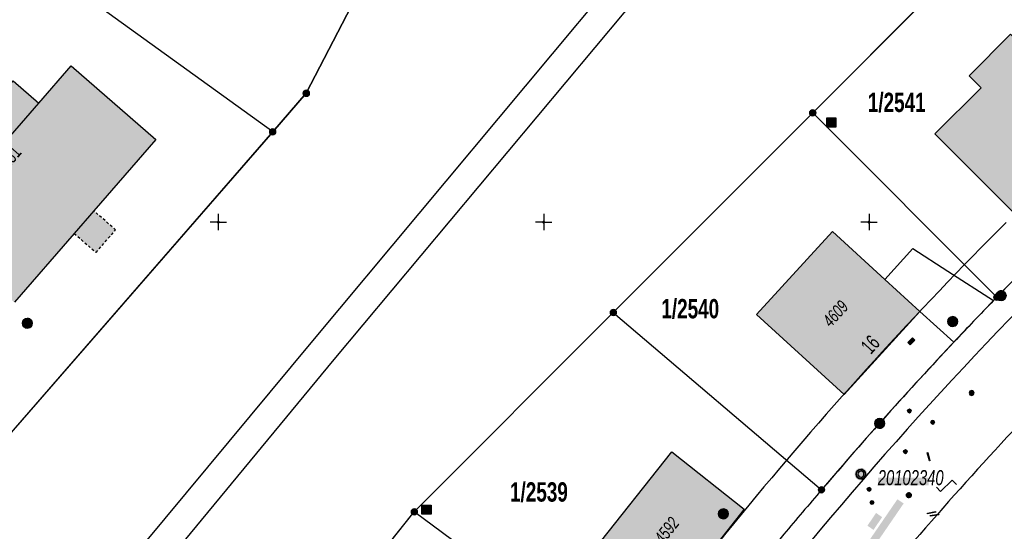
# Model space of a CAD drawing. Header units: metres. Extents: x 2695560 to 2696939, y 1260491 to 1262050.
# Tile 684 of 1005: x 2696311 to 2696386, y 1260601 to 1260640. Entities that reach past the tile are written whole.
import ezdxf

# ---------------------------------------------------------------- set-up
doc = ezdxf.new("R2010")
doc.units = ezdxf.units.M
doc.linetypes.add('AUSGEZOGEN', pattern=[0])
doc.linetypes.add('VERDECKT2_S2', pattern=[0.36, 0.2, -0.16])
for name, color, linetype in [('XR$1$AV_Flächen (EO)', 7, 'AUSGEZOGEN'), ('XR$1$AV_Gebäudeflächen (BB)', 7, 'AUSGEZOGEN'), ('XR$1$AV_Gebäudeflächen (EO)', 7, 'AUSGEZOGEN'), ('XR$1$AV_Grenzpunkte', 7, 'AUSGEZOGEN'), ('XR$1$AV_Grundstück-Nr.', 7, 'AUSGEZOGEN'), ('XR$1$AV_Haus-Nr.', 7, 'AUSGEZOGEN'), ('XR$1$AV_Koordinatennetzpunkte', 7, 'AUSGEZOGEN'), ('XR$1$AV_Lagefixpunkt-Nr.', 7, 'AUSGEZOGEN'), ('XR$1$AV_Lagefixpunkte', 7, 'AUSGEZOGEN'), ('XR$1$AV_Linien (BB)', 7, 'AUSGEZOGEN'), ('XR$1$AV_Linien (EO)', 7, 'AUSGEZOGEN'), ('XR$1$AV_Versicherung-Nr.', 7, 'AUSGEZOGEN'), ('XR$1$AW_LK_Schachtdeckel', 24, 'AUSGEZOGEN'), ('XR$1$AW_LK_Zwischenpunkt', 24, 'AUSGEZOGEN'), ('XR$1$EW_LK_Knoten', 1, 'AUSGEZOGEN'), ('XR$1$GA_LK_Absperrarmatur', 32, 'AUSGEZOGEN'), ('XR$1$GA_LK_Rohrleitungsteil', 32, 'AUSGEZOGEN'), ('XR$1$Liegenschaftsgrenzen', 7, 'AUSGEZOGEN'), ('XR$1$PFAV', 255, 'AUSGEZOGEN'), ('XR$1$PFAW', 255, 'AUSGEZOGEN'), ('XR$1$PFEW', 255, 'AUSGEZOGEN'), ('XR$1$PFGA', 255, 'AUSGEZOGEN'), ('XR$1$PFWA', 255, 'AUSGEZOGEN'), ('XR$1$PFWFM', 255, 'AUSGEZOGEN'), ('XR$1$RAEW', 8, 'AUSGEZOGEN'), ('XR$1$RP_Abstandslinie', 7, 'AUSGEZOGEN'), ('XR$1$TV_LK_KNOTEN', 92, 'AUSGEZOGEN'), ('XR$1$WA_LK_Absperrarmatur', 171, 'AUSGEZOGEN'), ('XR$1$WA_LK_Hydrant', 171, 'AUSGEZOGEN')]:
    doc.layers.add(name, color=color, linetype=linetype)
doc.styles.add('ARIAL', font='arial.ttf')

# ---------------------------------------------------------------- blocks, each defined once
blk = doc.blocks.new('COMPLEXOBJECT_65')
at = {"layer": 'XR$1$AV_Linien (BB)', "color": 7, "linetype": 'AUSGEZOGEN', "transparency": 33554687}
for centre, radius, start, end in [((6603.419, 10406.748), 304.858, 136.70873, 139.57337), ((6614.212, 10394.963), 320.722, 139.22099, 140.02068), ((6606.481, 10405.751), 307.884, 140.63484, 142.9274)]:
    blk.add_arc(centre, radius, start, end, dxfattribs=at)
blk = doc.blocks.new('COMPLEXOBJECT_180')
at = {"layer": 'XR$1$AV_Linien (BB)', "color": 7, "linetype": 'AUSGEZOGEN', "transparency": 33554687}
blk.add_lwpolyline([(6393.65, 10616.84), (6394.33, 10617.53), (6401.68, 10624.86), (6412.78, 10635.96), (6420.13, 10643.31), (6420.349, 10643.529)], dxfattribs=at)
for centre, radius, start, end in [((6604.06, 10405.916), 297.928, 134.92999, 137.16341), ((6602.63, 10407.18), 296.02, 137.15464, 139.22185), ((6595.829, 10413.897), 286.484, 139.35089, 140.54753), ((6604.593, 10405.146), 298.814, 140.31956, 142.27299), ((6603.192, 10408.249), 295.811, 142.58245, 145.10392), ((6603.377, 10406.706), 296.848, 144.88011, 145.85829), ((6636.682, 10383.471), 337.454, 145.76684, 146.16943)]:
    blk.add_arc(centre, radius, start, end, dxfattribs=at)
blk = doc.blocks.new('COMPLEXOBJECT_188')
at = {"layer": 'XR$1$AV_Linien (BB)', "color": 7, "linetype": 'AUSGEZOGEN', "transparency": 33554687}
blk.add_lwpolyline([(6281.591, 10619.165), (6281.71, 10619.3), (6290.12, 10628.95)], dxfattribs=at)
for centre, radius, start, end in [((6139.857, 10759.932), 199.327, 326.19751, 331.94771), ((6159.054, 10746.663), 175.994, 325.85503, 326.31011), ((6139.245, 10760.322), 200.055, 318.95279, 325.80186)]:
    blk.add_arc(centre, radius, start, end, dxfattribs=at)
blk = doc.blocks.new('COMPLEXOBJECT_198')
at = {"layer": 'XR$1$AV_Linien (BB)', "color": 7, "linetype": 'AUSGEZOGEN', "transparency": 33554687}
blk.add_line((6384.559, 10618.979), (6384.82, 10619.24), dxfattribs=at)
blk.add_lwpolyline([(6388.01, 10622.5), (6398.92, 10633.44), (6413.1, 10647.58), (6428.66, 10663.14)], dxfattribs=at)
blk.add_arc((6605.469, 10406.52), 306.49, 135.19546, 136.04813, dxfattribs=at)
blk = doc.blocks.new('COMPLEXOBJECT_562')
at = {"layer": 'XR$1$AV_Linien (BB)', "color": 7, "linetype": 'AUSGEZOGEN', "transparency": 33554687}
blk.add_arc((6602.948, 10407.72), 301.969, 135.01129, 150.57708, dxfattribs=at)
blk = doc.blocks.new('COMPLEXOBJECT_929')
at = {"layer": 'XR$1$AV_Flächen (EO)', "color": 7, "linetype": 'AUSGEZOGEN', "transparency": 33554687}
for p, q in [((6316.12, 10666.005), (6315.767, 10666.193)), ((6304.091, 10646.975), (6303.258, 10645.773)), ((6303.504, 10645.602), (6304.42, 10646.749)), ((6290.12, 10628.95), (6282.593, 10620.313))]:
    blk.add_line(p, q, dxfattribs=at)
blk.add_lwpolyline([(6282.593, 10620.313), (6282.819, 10620.116), (6290.273, 10628.669)], dxfattribs=at)
for centre, radius, start, end in [((6139.066, 10760.393), 200.242, 325.50019, 331.93781), ((6139.19, 10760.326), 200.501, 325.49594, 331.9381), ((6140.27, 10759.518), 198.754, 318.93365, 325.08991), ((6140.561, 10759.286), 198.682, 318.89683, 325.09691)]:
    blk.add_arc(centre, radius, start, end, dxfattribs=at)
blk = doc.blocks.new('COMPLEXOBJECT_1169')
at = {"layer": 'XR$1$Liegenschaftsgrenzen', "color": 7, "linetype": 'AUSGEZOGEN', "transparency": 33554687}
for centre, radius, start, end in [((6614.212, 10394.963), 320.722, 139.22099, 140.02068), ((6604.153, 10407.579), 304.925, 140.62277, 143.54319)]:
    blk.add_arc(centre, radius, start, end, dxfattribs=at)
blk = doc.blocks.new('COMPLEXOBJECT_1170')
at = {"layer": 'XR$1$Liegenschaftsgrenzen', "color": 7, "linetype": 'AUSGEZOGEN', "transparency": 33554687}
blk.add_line((6388.01, 10622.5), (6398.92, 10633.44), dxfattribs=at)
blk.add_arc((6605.469, 10406.52), 306.49, 135.19546, 136.04813, dxfattribs=at)
blk = doc.blocks.new('BWAV1')
at = {"layer": 'XR$1$PFAV', "transparency": 33554687}
blk.add_hatch(color=7, dxfattribs=at).paths.add_polyline_path([(0.67, 0), (0.66, 0.13), (0.62, 0.26), (0.55, 0.38), (0.46, 0.49), (0.35, 0.57), (0.23, 0.63), (0.1, 0.66), (-0.03, 0.67), (-0.17, 0.65), (-0.3, 0.6), (-0.41, 0.53), (-0.51, 0.44), (-0.59, 0.33), (-0.64, 0.2), (-0.67, 0.07), (-0.67, -0.07), (-0.64, -0.2), (-0.59, -0.33), (-0.51, -0.44), (-0.41, -0.53), (-0.3, -0.6), (-0.17, -0.65), (-0.03, -0.67), (0.1, -0.66), (0.23, -0.63), (0.35, -0.57), (0.46, -0.49), (0.55, -0.38), (0.62, -0.26), (0.66, -0.13)])
at = {"color": 7, "transparency": 33554687}
for radius, start, end in [(0.5, 91.1948, 268.8052), (0.326, 91.1948, 268.8052), (0.5, 268.8052, 91.1948), (0.326, 268.8052, 91.1948)]:
    blk.add_arc((0, 0), radius, start, end, dxfattribs=at)
at = {"layer": 'XR$1$PFAV', "transparency": 33554687}
blk.add_circle((0, 0), 0.5, dxfattribs=at)
blk = doc.blocks.new('BAV15')
at = {"layer": 'XR$1$PFAV', "transparency": 33554687}
blk.add_hatch(color=7, dxfattribs=at).paths.add_polyline_path([(0.5, 0), (0.49, 0.1), (0.46, 0.2), (0.41, 0.29), (0.34, 0.36), (0.26, 0.42), (0.17, 0.47), (0.08, 0.49), (-0.03, 0.5), (-0.13, 0.48), (-0.22, 0.45), (-0.31, 0.4), (-0.38, 0.33), (-0.44, 0.24), (-0.48, 0.15), (-0.5, 0.05), (-0.5, -0.05), (-0.48, -0.15), (-0.44, -0.24), (-0.38, -0.33), (-0.31, -0.4), (-0.22, -0.45), (-0.13, -0.48), (-0.03, -0.5), (0.08, -0.49), (0.17, -0.47), (0.26, -0.42), (0.34, -0.36), (0.41, -0.29), (0.46, -0.2), (0.49, -0.1)])
at = {"color": 7, "transparency": 33554687}
for start, end in [(90, 270), (270, 90)]:
    blk.add_arc((0, 0), 0.5, start, end, dxfattribs=at)
at = {"layer": 'XR$1$PFAV', "transparency": 33554687}
blk.add_circle((0, 0), 0.5, dxfattribs=at)
blk = doc.blocks.new('BAV2041')
at = {"color": 7, "transparency": 33554687}
for p, q in [((-0.05, 0), (-0.5, 0)), ((0, 0.5), (0, 0.05)), ((0.05, 0), (0.5, 0)), ((0, -0.05), (0, -0.5))]:
    blk.add_line(p, q, dxfattribs=at)
blk.add_circle((0, 0), 0.05, dxfattribs=at)
for start, end in [(90, 270), (270, 90)]:
    blk.add_arc((0, 0), 0.05, start, end, dxfattribs=at)
blk = doc.blocks.new('COMPLEXOBJECT_1440')
at = {"layer": 'XR$1$RP_Abstandslinie', "color": 7, "linetype": 'AUSGEZOGEN', "transparency": 33554687}
blk.add_line((6399.68, 10610.83), (6421.281, 10632.437), dxfattribs=at)
for centre, radius, start, end in [((6603.403, 10406.591), 288.473, 134.92757, 140.38472), ((6604.21, 10406.794), 288.966, 140.51768, 145.95971), ((6603.129, 10406.525), 288.222, 145.79515, 150.29558)]:
    blk.add_arc(centre, radius, start, end, dxfattribs=at)
blk = doc.blocks.new('COMPLEXOBJECT_1444')
at = {"layer": 'XR$1$RP_Abstandslinie', "color": 7, "linetype": 'AUSGEZOGEN', "transparency": 33554687}
for centre, radius, start, end in [((6603.192, 10406.793), 308.185, 134.92959, 140.39449), ((6603.852, 10407.181), 308.447, 140.52824, 145.98932)]:
    blk.add_arc(centre, radius, start, end, dxfattribs=at)
blk = doc.blocks.new('COMPLEXOBJECT_1463')
at = {"layer": 'XR$1$RP_Abstandslinie', "color": 7, "linetype": 'AUSGEZOGEN', "transparency": 33554687}
blk.add_arc((6145.458, 10746.097), 191.023, 318.93823, 332.58209, dxfattribs=at)
blk = doc.blocks.new('COMPLEXOBJECT_1464')
at = {"layer": 'XR$1$RP_Abstandslinie', "color": 7, "linetype": 'AUSGEZOGEN', "transparency": 33554687}
for p, q in [((6320.138, 10716.861), (6295.024, 10668.443)), ((6272.565, 10635.444), (6246.116, 10605.085))]:
    blk.add_line(p, q, dxfattribs=at)
blk.add_arc((6145.895, 10745.798), 167.998, 318.93802, 332.58385, dxfattribs=at)
blk = doc.blocks.new('BAW2093')
at = {"transparency": 33554687}
blk.add_lwpolyline([(-0.375, -0.5), (0, -0.5), (0, 0.5), (0.375, 0.5)], dxfattribs=at)
blk = doc.blocks.new('BAW2082')
at = {"layer": 'XR$1$PFAW', "transparency": 33554687}
blk.add_hatch(color=7, dxfattribs=at).paths.add_polyline_path([(0.51, 0), (0.5, 0.1), (0.47, 0.19), (0.42, 0.28), (0.35, 0.36), (0.27, 0.42), (0.18, 0.47), (0.08, 0.49), (-0.02, 0.5), (-0.12, 0.48), (-0.21, 0.45), (-0.3, 0.39), (-0.37, 0.32), (-0.43, 0.24), (-0.47, 0.15), (-0.49, 0.05), (-0.49, -0.05), (-0.47, -0.15), (-0.43, -0.25), (-0.37, -0.33), (-0.3, -0.4), (-0.21, -0.45), (-0.12, -0.49), (-0.02, -0.5), (0.08, -0.5), (0.18, -0.47), (0.27, -0.43), (0.35, -0.37), (0.42, -0.29), (0.47, -0.2), (0.5, -0.1)])
at = {"transparency": 33554687}
for start, end in [(91.1948, 268.8052), (268.8052, 91.1948)]:
    blk.add_arc((0.01, 0), 0.5, start, end, dxfattribs=at)
at = {"layer": 'XR$1$PFAW', "transparency": 33554687}
blk.add_circle((0.01, 0), 0.5, dxfattribs=at)
blk = doc.blocks.new('BWA2009')
at = {"true_color": 0x000000, "transparency": 33554687}
blk.add_hatch(color=18, dxfattribs=at).paths.add_polyline_path([(0.33, 0), (0.33, 0.07), (0.31, 0.13), (0.27, 0.19), (0.23, 0.24), (0.18, 0.28), (0.12, 0.31), (0.05, 0.33), (-0.02, 0.33), (-0.08, 0.32), (-0.15, 0.3), (-0.2, 0.26), (-0.25, 0.22), (-0.29, 0.16), (-0.32, 0.1), (-0.33, 0.03), (-0.33, -0.03), (-0.32, -0.1), (-0.29, -0.16), (-0.25, -0.22), (-0.2, -0.26), (-0.15, -0.3), (-0.08, -0.32), (-0.02, -0.33), (0.05, -0.33), (0.12, -0.31), (0.18, -0.28), (0.23, -0.24), (0.27, -0.19), (0.31, -0.13), (0.33, -0.07)])
at = {"layer": 'XR$1$PFWA', "transparency": 33554687}
blk.add_hatch(color=7, dxfattribs=at).paths.add_polyline_path([(0.5, 0), (0.49, 0.1), (0.46, 0.2), (0.41, 0.29), (0.34, 0.36), (0.26, 0.42), (0.17, 0.47), (0.08, 0.49), (-0.03, 0.5), (-0.13, 0.48), (-0.22, 0.45), (-0.31, 0.4), (-0.38, 0.33), (-0.44, 0.24), (-0.48, 0.15), (-0.5, 0.05), (-0.5, -0.05), (-0.48, -0.15), (-0.44, -0.24), (-0.38, -0.33), (-0.31, -0.4), (-0.22, -0.45), (-0.13, -0.48), (-0.03, -0.5), (0.08, -0.49), (0.17, -0.47), (0.26, -0.42), (0.34, -0.36), (0.41, -0.29), (0.46, -0.2), (0.49, -0.1)])
at = {"transparency": 33554687}
blk.add_circle((0, 0), 0.333, dxfattribs=at)
for start, end in [(90, 180), (180, 270), (0, 90), (270, 0)]:
    blk.add_arc((0, 0), 0.5, start, end, dxfattribs=at)
at = {"layer": 'XR$1$PFWA', "transparency": 33554687}
blk.add_circle((0, 0), 0.5, dxfattribs=at)
blk = doc.blocks.new('BWA965')
at = {"layer": 'XR$1$PFWA', "transparency": 33554687}
blk.add_hatch(color=7, dxfattribs=at).paths.add_polyline_path([(0, 0.5), (-0.05, 0.5), (-0.1, 0.49), (-0.15, 0.48), (-0.2, 0.46), (-0.24, 0.44), (-0.29, 0.41), (-0.33, 0.38), (-0.36, 0.34), (-0.4, 0.31), (-0.42, 0.26), (-0.45, 0.22), (-0.47, 0.17), (-0.48, 0.13), (-0.49, 0.08), (-0.5, 0.03), (-0.5, -0.03), (-0.49, -0.08), (-0.48, -0.13), (-0.47, -0.17), (-0.45, -0.22), (-0.42, -0.26), (-0.4, -0.31), (-0.36, -0.34), (-0.33, -0.38), (-0.29, -0.41), (-0.24, -0.44), (-0.2, -0.46), (-0.15, -0.48), (-0.1, -0.49), (-0.05, -0.5), (0, -0.5), (0.05, -0.5), (0.1, -0.49), (0.15, -0.48), (0.2, -0.46), (0.24, -0.44), (0.29, -0.41), (0.33, -0.38), (0.36, -0.34), (0.4, -0.31), (0.42, -0.26), (0.45, -0.22), (0.47, -0.17), (0.48, -0.13), (0.49, -0.08), (0.5, -0.03), (0.5, 0.03), (0.49, 0.08), (0.48, 0.13), (0.47, 0.17), (0.45, 0.22), (0.42, 0.26), (0.4, 0.31), (0.36, 0.34), (0.33, 0.38), (0.29, 0.41), (0.24, 0.44), (0.2, 0.46), (0.15, 0.48), (0.1, 0.49), (0.05, 0.5)])
at = {"transparency": 33554687}
blk.add_line((0, 0.5), (0, -0.5), dxfattribs=at)
for start, end in [(90, 270), (270, 90)]:
    blk.add_arc((0, 0), 0.5, start, end, dxfattribs=at)
blk = doc.blocks.new('BGA2013')
at = {"transparency": 33554687}
blk.add_hatch(color=36, dxfattribs=at).paths.add_polyline_path([(-0.29, -0.41), (0.35, 0.36), (0.29, 0.41), (-0.35, -0.36)])
at = {"color": 32, "transparency": 33554687}
blk.add_lwpolyline([(-0.29, -0.41), (-0.35, -0.36), (0.29, 0.41), (0.35, 0.36), (-0.29, -0.41)], close=True, dxfattribs=at)
blk = doc.blocks.new('BGA996')
at = {"layer": 'XR$1$PFGA', "transparency": 33554687}
blk.add_hatch(color=7, dxfattribs=at).paths.add_polyline_path([(-0.25, -0.5), (0.25, -0.5), (0.25, 0.5), (-0.25, 0.5)])
at = {"color": 32, "transparency": 33554687}
for p, q in [((-0.25, 0.5), (-0.25, -0.5)), ((0.25, 0.5), (0.25, -0.5))]:
    blk.add_line(p, q, dxfattribs=at)
at = {"layer": 'XR$1$PFGA', "transparency": 33554687}
blk.add_lwpolyline([(-0.25, -0.5), (0.25, -0.5), (0.25, 0.5), (-0.25, 0.5), (-0.25, -0.5)], close=True, dxfattribs=at)
blk = doc.blocks.new('BGA965')
at = {"layer": 'XR$1$PFGA', "transparency": 33554687}
blk.add_hatch(color=7, dxfattribs=at).paths.add_polyline_path([(0.5, 0), (0.49, 0.1), (0.46, 0.2), (0.41, 0.29), (0.34, 0.36), (0.26, 0.42), (0.17, 0.47), (0.08, 0.49), (-0.03, 0.5), (-0.13, 0.48), (-0.22, 0.45), (-0.31, 0.4), (-0.38, 0.33), (-0.44, 0.24), (-0.48, 0.15), (-0.5, 0.05), (-0.5, -0.05), (-0.48, -0.15), (-0.44, -0.24), (-0.38, -0.33), (-0.31, -0.4), (-0.22, -0.45), (-0.13, -0.48), (-0.03, -0.5), (0.08, -0.49), (0.17, -0.47), (0.26, -0.42), (0.34, -0.36), (0.41, -0.29), (0.46, -0.2), (0.49, -0.1)])
at = {"color": 32, "transparency": 33554687}
blk.add_line((0, 0.5), (0, -0.5), dxfattribs=at)
for start, end in [(90, 270), (270, 90)]:
    blk.add_arc((0, 0), 0.5, start, end, dxfattribs=at)
at = {"layer": 'XR$1$PFGA', "transparency": 33554687}
blk.add_circle((0, 0), 0.5, dxfattribs=at)
blk = doc.blocks.new('BEWLP2549_S')
at = {"layer": 'XR$1$PFEW', "transparency": 33554687}
blk.add_hatch(color=7, dxfattribs=at).paths.add_polyline_path([(0.5, 0), (0.49, 0.1), (0.46, 0.2), (0.41, 0.29), (0.34, 0.36), (0.26, 0.42), (0.17, 0.47), (0.08, 0.49), (-0.03, 0.5), (-0.13, 0.48), (-0.22, 0.45), (-0.31, 0.4), (-0.38, 0.33), (-0.44, 0.24), (-0.48, 0.15), (-0.5, 0.05), (-0.5, -0.05), (-0.48, -0.15), (-0.44, -0.24), (-0.38, -0.33), (-0.31, -0.4), (-0.22, -0.45), (-0.13, -0.48), (-0.03, -0.5), (0.08, -0.49), (0.17, -0.47), (0.26, -0.42), (0.34, -0.36), (0.41, -0.29), (0.46, -0.2), (0.49, -0.1)])
at = {"color": 1, "transparency": 33554687}
for p, q in [((0.35, -0.35), (-0.35, 0.35)), ((-0.35, -0.35), (0.35, 0.35))]:
    blk.add_line(p, q, dxfattribs=at)
for start, end in [(91.3809, 268.6191), (268.6191, 91.3809)]:
    blk.add_arc((0, 0), 0.5, start, end, dxfattribs=at)
at = {"layer": 'XR$1$PFEW', "transparency": 33554687}
blk.add_circle((0, 0), 0.5, dxfattribs=at)
blk = doc.blocks.new('BEW957')
at = {"layer": 'XR$1$RAEW', "transparency": 33554687}
blk.add_hatch(color=1, dxfattribs=at).paths.add_polyline_path([(-0.5, 0), (-0.5, -0.05), (-0.49, -0.1), (-0.48, -0.15), (-0.46, -0.2), (-0.44, -0.24), (-0.41, -0.29), (-0.38, -0.33), (-0.34, -0.36), (-0.31, -0.4), (-0.26, -0.42), (-0.22, -0.45), (-0.17, -0.47), (-0.13, -0.48), (-0.08, -0.49), (-0.03, -0.5), (0.03, -0.5), (0.08, -0.49), (0.13, -0.48), (0.17, -0.47), (0.22, -0.45), (0.26, -0.42), (0.31, -0.4), (0.34, -0.36), (0.38, -0.33), (0.41, -0.29), (0.44, -0.24), (0.46, -0.2), (0.48, -0.15), (0.49, -0.1), (0.5, -0.05), (0.5, 0), (0.5, 0.05), (0.49, 0.1), (0.48, 0.15), (0.46, 0.2), (0.44, 0.24), (0.41, 0.29), (0.38, 0.33), (0.34, 0.36), (0.31, 0.4), (0.26, 0.42), (0.22, 0.45), (0.17, 0.47), (0.13, 0.48), (0.08, 0.49), (0.03, 0.5), (-0.03, 0.5), (-0.08, 0.49), (-0.13, 0.48), (-0.17, 0.47), (-0.22, 0.45), (-0.26, 0.42), (-0.31, 0.4), (-0.34, 0.36), (-0.38, 0.33), (-0.41, 0.29), (-0.44, 0.24), (-0.46, 0.2), (-0.48, 0.15), (-0.49, 0.1), (-0.5, 0.05)])
at = {"color": 1, "transparency": 33554687}
for start, end in [(90, 180), (180, 270), (0, 90), (270, 0)]:
    blk.add_arc((0, 0), 0.5, start, end, dxfattribs=at)
at = {"layer": 'XR$1$RAEW', "color": 1, "transparency": 33554687}
blk.add_circle((0, 0), 0.5, dxfattribs=at)
blk = doc.blocks.new('BTV1')
at = {"layer": 'XR$1$PFWFM', "transparency": 33554687}
blk.add_hatch(color=7, dxfattribs=at).paths.add_polyline_path([(-0.5, 0.5), (-0.5, -0.5), (0.5, -0.5), (0.5, 0.5)])
at = {"color": 92, "transparency": 33554687}
for p, q in [((-0.22, 0.32), (-0.22, -0.3)), ((-0.21, -0.05), (0.23, 0.31)), ((-0.16, 0), (0.19, -0.28))]:
    blk.add_line(p, q, dxfattribs=at)
blk.add_polyline3d([(-0.5, 0.5, 0.99), (0.5, 0.5, 0.99), (0.5, -0.5, 0.99), (-0.5, -0.5, 0.99)], close=True, dxfattribs=at)

msp = doc.modelspace()

# ---------------------------------------------------------------- hatches: boundary and pattern name
at = {"transparency": 33554687}
for points in [[(2696376.643, 1260605.194), (2696376.643, 1260604.591), (2696380.55, 1260604.591), (2696380.55, 1260605.194)], [(2696375.87, 1260600.206), (2696376.347, 1260599.88), (2696378.626, 1260603.206), (2696378.149, 1260603.532)], [(2696375.842, 1260601.498), (2696376.31, 1260601.18), (2696376.976, 1260602.16), (2696376.508, 1260602.478)]]:
    msp.add_hatch(color=7, dxfattribs=at).paths.add_polyline_path(points)
at = {"layer": 'XR$1$AV_Gebäudeflächen (BB)', "true_color": 0xd2d2d2, "transparency": 33554687}
for points in [[(2696387.168, 1260625.444), (2696393.902, 1260632.178), (2696386.839, 1260639.234), (2696383.654, 1260636.049), (2696384.574, 1260635.128), (2696381.029, 1260631.583)], [(2696303.797, 1260624.307), (2696310.301, 1260618.65), (2696314.898, 1260623.936), (2696316.409, 1260625.673), (2696321.164, 1260631.14), (2696314.66, 1260636.797), (2696312.179, 1260633.944), (2696310.217, 1260635.651), (2696304.172, 1260628.7), (2696306.134, 1260626.994)], [(2696379.869, 1260617.947), (2696377.174, 1260620.412), (2696373.152, 1260624.09), (2696367.323, 1260617.717), (2696374.044, 1260611.57)], [(2696354.861, 1260599.65), (2696357.824, 1260597.303), (2696357.39, 1260596.755), (2696359.993, 1260594.694), (2696366.381, 1260602.76), (2696360.815, 1260607.168)]]:
    msp.add_hatch(color=254, dxfattribs=at).paths.add_polyline_path(points)
at = {"layer": 'XR$1$AV_Gebäudeflächen (EO)', "true_color": 0xebebeb, "transparency": 33554687}
msp.add_hatch(color=7, dxfattribs=at).paths.add_polyline_path([(2696314.898, 1260623.936), (2696316.574, 1260622.48), (2696318.084, 1260624.216), (2696316.409, 1260625.673)])

# ---------------------------------------------------------------- linework, layer by layer
at = {"layer": 'XR$1$AV_Flächen (EO)', "color": 7, "linetype": 'AUSGEZOGEN', "transparency": 33554687}
msp.add_line((2696316.409, 1260625.673), (2696314.898, 1260623.936), dxfattribs=at)
at = {"layer": 'XR$1$AV_Flächen (EO)', "color": 7, "linetype": 'VERDECKT2_S2', "transparency": 33554687}
msp.add_lwpolyline([(2696314.898, 1260623.936), (2696316.574, 1260622.48), (2696318.084, 1260624.216), (2696316.409, 1260625.673)], dxfattribs=at)
at = {"layer": 'XR$1$AV_Linien (BB)', "color": 7, "linetype": 'AUSGEZOGEN', "transparency": 33554687}
for p, q in [((2696377.174, 1260620.412), (2696379.869, 1260617.947)), ((2696379.869, 1260617.947), (2696382.49, 1260615.601))]:
    msp.add_line(p, q, dxfattribs=at)
for points in [[(2696315.207, 1260569.298), (2696326.81, 1260584.73), (2696341.03, 1260602.57), (2696356.32, 1260617.87), (2696371.64, 1260633.2), (2696385.78, 1260647.36), (2696399.92, 1260661.51), (2696413.82, 1260675.43)], [(2696330.15, 1260631.74), (2696332.73, 1260634.7), (2696351.77, 1260671.41)], [(2696368.805, 1260662.547), (2696357.725, 1260645.039), (2696333.218, 1260615.694), (2696300.921, 1260576.895), (2696300.853, 1260576.799)], [(2696370.631, 1260661.206), (2696359.347, 1260643.555), (2696334.845, 1260614.253), (2696303.032, 1260575.794), (2696302.962, 1260575.697)], [(2696303.797, 1260624.307), (2696306.134, 1260626.994), (2696304.172, 1260628.7), (2696310.217, 1260635.651), (2696312.179, 1260633.944), (2696314.66, 1260636.797), (2696321.164, 1260631.14), (2696316.409, 1260625.673), (2696314.898, 1260623.936), (2696310.301, 1260618.65)], [(2696288.11, 1260583.458), (2696300.98, 1260598.24), (2696330.15, 1260631.74)], [(2696379.869, 1260617.947), (2696374.044, 1260611.57), (2696367.323, 1260617.717), (2696373.152, 1260624.09), (2696377.174, 1260620.412)], [(2696377.174, 1260620.412), (2696379.342, 1260622.782), (2696382.031, 1260621.047), (2696385.529, 1260618.789)]]:
    msp.add_lwpolyline(points, dxfattribs=at)
for points in [[(2696387.168, 1260625.444), (2696381.029, 1260631.583), (2696384.574, 1260635.128), (2696383.654, 1260636.049), (2696386.839, 1260639.234), (2696393.902, 1260632.178), (2696387.168, 1260625.444)], [(2696354.861, 1260599.65), (2696360.815, 1260607.168), (2696366.381, 1260602.76), (2696359.993, 1260594.694), (2696357.39, 1260596.755), (2696357.824, 1260597.303), (2696354.861, 1260599.65)]]:
    msp.add_lwpolyline(points, close=True, dxfattribs=at)
msp.add_arc((2696600.134, 1260411.172), 298.597, 135.94814, 136.79329, dxfattribs=at)
at = {"layer": 'XR$1$AV_Linien (EO)', "color": 7, "linetype": 'AUSGEZOGEN', "transparency": 33554687}
msp.add_line((2696306.134, 1260626.994), (2696312.179, 1260633.944), dxfattribs=at)
at = {"layer": 'XR$1$Liegenschaftsgrenzen', "color": 7, "linetype": 'AUSGEZOGEN', "transparency": 33554687}
for p, q in [((2696330.15, 1260631.74), (2696306.46, 1260648.85)), ((2696371.64, 1260633.2), (2696385.78, 1260647.36)), ((2696356.32, 1260617.87), (2696371.64, 1260633.2)), ((2696371.64, 1260633.2), (2696385.79, 1260619.05)), ((2696330.15, 1260631.74), (2696300.98, 1260598.24)), ((2696341.03, 1260602.57), (2696356.32, 1260617.87)), ((2696356.32, 1260617.87), (2696372.32, 1260604.25)), ((2696326.81, 1260584.73), (2696341.03, 1260602.57)), ((2696359.87, 1260588.58), (2696341.03, 1260602.57))]:
    msp.add_line(p, q, dxfattribs=at)
msp.add_lwpolyline([(2696326.34, 1260684.5), (2696351.77, 1260671.41), (2696332.73, 1260634.7), (2696330.15, 1260631.74)], dxfattribs=at)
for centre, radius, start, end in [((2696604.374, 1260406.58), 304.832, 135.81252, 139.57462), ((2696603.6, 1260406.99), 296.02, 137.15464, 139.22185)]:
    msp.add_arc(centre, radius, start, end, dxfattribs=at)

# ---------------------------------------------------------------- block references
at = {"layer": 'XR$1$AV_Flächen (EO)', "color": 7, "linetype": 'AUSGEZOGEN', "lineweight": -3, "transparency": 33554687}
msp.add_blockref('COMPLEXOBJECT_929', (2690000.97, 1249999.81), dxfattribs=at)
at = {"layer": 'XR$1$AV_Grenzpunkte', "color": 7, "linetype": 'AUSGEZOGEN', "lineweight": -3, "transparency": 33554687, "xscale": 0.4549999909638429, "yscale": 0.4549999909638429}
for p in [(2696332.73, 1260634.7), (2696371.64, 1260633.2), (2696330.15, 1260631.74), (2696385.79, 1260619.05), (2696356.32, 1260617.87), (2696372.32, 1260604.25), (2696341.03, 1260602.57)]:
    msp.add_blockref('BAV15', p, dxfattribs=at)
at = {"layer": 'XR$1$AV_Koordinatennetzpunkte', "color": 7, "linetype": 'AUSGEZOGEN', "lineweight": -3, "transparency": 33554687, "xscale": 1.25, "yscale": 1.25}
for p in [(2696325.97, 1260624.81), (2696350.97, 1260624.81), (2696375.97, 1260624.81)]:
    msp.add_blockref('BAV2041', p, dxfattribs=at)
at = {"layer": 'XR$1$AV_Lagefixpunkte', "color": 7, "linetype": 'AUSGEZOGEN', "lineweight": -3, "transparency": 33554687, "xscale": 0.7199999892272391, "yscale": 0.7199999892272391}
msp.add_blockref('BWAV1', (2696375.345, 1260605.459, 466.76), dxfattribs=at)
at = {"layer": 'XR$1$AV_Linien (BB)', "color": 7, "linetype": 'AUSGEZOGEN', "lineweight": -3, "transparency": 33554687}
for name in ['COMPLEXOBJECT_188', 'COMPLEXOBJECT_562', 'COMPLEXOBJECT_198', 'COMPLEXOBJECT_180', 'COMPLEXOBJECT_65']:
    msp.add_blockref(name, (2690000.97, 1249999.81), dxfattribs=at)
at = {"layer": 'XR$1$AW_LK_Schachtdeckel', "color": 24, "linetype": 'AUSGEZOGEN', "lineweight": -3, "transparency": 33554687, "xscale": 0.7499999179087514, "yscale": 0.7499999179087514}
for p in [(2696311.291, 1260617.045), (2696382.391, 1260617.175)]:
    msp.add_blockref('BAW2082', p, dxfattribs=at)
at = {"layer": 'XR$1$AW_LK_Schachtdeckel', "color": 24, "linetype": 'AUSGEZOGEN', "lineweight": -3, "transparency": 33554687, "xscale": 0.7499999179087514, "yscale": 0.7499999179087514, "rotation": 40.889580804}
msp.add_blockref('BAW2082', (2696364.774, 1260602.407), dxfattribs=at)
at = {"layer": 'XR$1$AW_LK_Zwischenpunkt', "color": 24, "linetype": 'AUSGEZOGEN', "lineweight": -3, "transparency": 33554687, "xscale": 1.250000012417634, "yscale": 1.250000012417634, "rotation": 314.082715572}
msp.add_blockref('BAW2093', (2696381.917, 1260604.568), dxfattribs=at)
at = {"layer": 'XR$1$EW_LK_Knoten', "color": 1, "linetype": 'AUSGEZOGEN', "lineweight": -3, "transparency": 33554687, "xscale": 0.2749999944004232, "yscale": 0.2749999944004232}
for p in [(2696379.068, 1260610.31), (2696380.856, 1260609.443), (2696378.758, 1260607.184), (2696375.973, 1260604.294), (2696376.194, 1260603.278)]:
    msp.add_blockref('BEW957', p, dxfattribs=at)
at = {"layer": 'XR$1$EW_LK_Knoten', "color": 1, "linetype": 'AUSGEZOGEN', "lineweight": -3, "transparency": 33554687, "xscale": 0.749999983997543, "yscale": 0.749999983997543, "rotation": 272.2797}
msp.add_blockref('BEWLP2549_S', (2696376.792, 1260609.356), dxfattribs=at)
at = {"layer": 'XR$1$GA_LK_Absperrarmatur', "color": 32, "linetype": 'AUSGEZOGEN', "lineweight": -3, "transparency": 33554687, "xscale": 0.3749999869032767, "yscale": 0.3749999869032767, "rotation": 322.5726}
msp.add_blockref('BGA965', (2696379.022, 1260603.841), dxfattribs=at)
at = {"layer": 'XR$1$GA_LK_Rohrleitungsteil', "color": 32, "linetype": 'AUSGEZOGEN', "lineweight": -3, "transparency": 33554687}
for name, p, xscale, yscale, rotation in [('BGA996', (2696379.212, 1260615.663), 0.5, 0.5, 134.9064), ('BGA2013', (2696380.537, 1260606.788), 0.6499999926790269, 0.6499999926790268, 55.35089999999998), ('BGA2013', (2696380.769, 1260602.504), 0.6499999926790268, 0.6499999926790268, 322.5726), ('BGA2013', (2696380.995, 1260602.306), 0.6499999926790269, 0.6499999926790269, 318.8151)]:
    msp.add_blockref(name, p, dxfattribs=dict(at, xscale=xscale, yscale=yscale, rotation=rotation))
at = {"layer": 'XR$1$Liegenschaftsgrenzen', "color": 7, "linetype": 'AUSGEZOGEN', "lineweight": -3, "transparency": 33554687}
for name in ['COMPLEXOBJECT_1170', 'COMPLEXOBJECT_1169']:
    msp.add_blockref(name, (2690000.97, 1249999.81), dxfattribs=at)
at = {"layer": 'XR$1$RP_Abstandslinie', "color": 7, "linetype": 'AUSGEZOGEN', "lineweight": -3, "transparency": 33554687}
for name in ['COMPLEXOBJECT_1464', 'COMPLEXOBJECT_1463', 'COMPLEXOBJECT_1444', 'COMPLEXOBJECT_1440']:
    msp.add_blockref(name, (2690000.97, 1249999.81), dxfattribs=at)
at = {"layer": 'XR$1$TV_LK_KNOTEN', "color": 92, "linetype": 'AUSGEZOGEN', "lineweight": -3, "transparency": 33554687, "xscale": 0.7000000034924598, "yscale": 0.7000000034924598}
for p in [(2696373.078, 1260632.46), (2696341.965, 1260602.724)]:
    msp.add_blockref('BTV1', p, dxfattribs=at)
at = {"layer": 'XR$1$WA_LK_Absperrarmatur', "color": 171, "linetype": 'AUSGEZOGEN', "lineweight": -3, "transparency": 33554687, "xscale": 0.3749999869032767, "yscale": 0.3749999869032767, "rotation": 134.708740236}
msp.add_blockref('BWA965', (2696383.848, 1260611.684), dxfattribs=at)
at = {"layer": 'XR$1$WA_LK_Hydrant', "color": 171, "linetype": 'AUSGEZOGEN', "lineweight": -3, "transparency": 33554687, "xscale": 0.7499999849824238, "yscale": 0.7499999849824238, "rotation": 134.395126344}
msp.add_blockref('BWA2009', (2696386.116, 1260619.164), dxfattribs=at)

# ---------------------------------------------------------------- texts
at = {"layer": 'XR$1$AV_Grundstück-Nr.', "color": 7, "transparency": 33554687, "char_height": 1.48491, "attachment_point": 5, "style": 'ARIAL'}
for s, insert, width in [('\\A1;{\\fArial|i0|b1;\\H1.484908;\\W0.700000;\\C7;1/2541}\\P', (2696378.095, 1260633.981), 4.97324), ('\\A1;{\\fArial|i0|b1;\\H1.484908;\\W0.700000;\\C7;1/2540}\\P', (2696362.231, 1260618.141), 4.98214), ('\\A1;{\\fArial|i0|b1;\\H1.484908;\\W0.700000;\\C7;1/2539}\\P', (2696350.605, 1260604.069), 4.98214)]:
    msp.add_mtext(s, dxfattribs=dict(at, insert=insert, width=width))
at = {"layer": 'XR$1$AV_Haus-Nr.', "color": 7, "transparency": 33554687, "char_height": 1.1621, "style": 'ARIAL'}
for s, insert, width, attachment_point, rotation in [('\\W0.62;181', (2696309.485, 1260630.244), 2.16334, 2, 48.987), ('\\W0.64;16', (2696376.502, 1260615.014), 1.59081, 8, 47.5902)]:
    msp.add_mtext(s, dxfattribs=dict(at, insert=insert, width=width, attachment_point=attachment_point, rotation=rotation))
at = {"layer": 'XR$1$AV_Lagefixpunkt-Nr.', "color": 7, "transparency": 33554687, "insert": (2696376.643, 1260604.591), "char_height": 1.1621, "width": 5.50234, "attachment_point": 7, "style": 'ARIAL'}
msp.add_mtext('\\A1;{\\fArial|i1|b0;\\H1.162102;\\W0.700000;\\C7;20102340}\\P', dxfattribs=at)
at = {"layer": 'XR$1$AV_Versicherung-Nr.', "color": 7, "transparency": 33554687, "char_height": 0.96842, "width": 2.46457, "attachment_point": 5, "style": 'ARIAL'}
for s, insert, rotation in [('\\A1;{\\fArial|i1|b0;\\H0.968418;\\W0.700000;\\C7;4609}\\P', (2696373.387, 1260617.783), 47.5902), ('\\A1;{\\fArial|i1|b0;\\H0.968418;\\W0.700000;\\C7;4592}\\P', (2696360.425, 1260601.137), 51.6222)]:
    msp.add_mtext(s, dxfattribs=dict(at, insert=insert, rotation=rotation))

doc.saveas('drawing.dxf')
